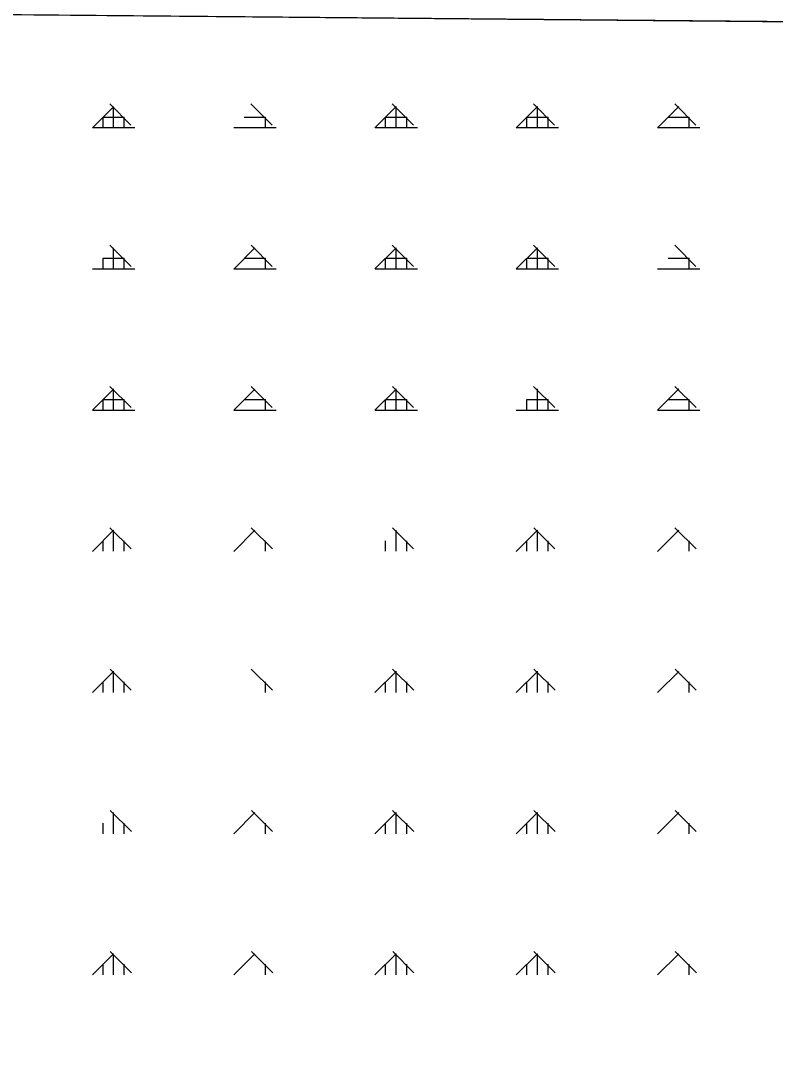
# Model space of a CAD drawing. Extents: x 427903 to 430077, y 4477233 to 4480385.
# Drawn here: x 428726.2 to 428993.3, y 4479654.7 to 4480019.7 of the extents above; entities that cross this region are included whole.
import ezdxf

# ---------------------------------------------------------------- set-up
doc = ezdxf.new("R2010")
doc.units = 0
for name, color, linetype in [('PL_AYA_ORMAN', 7, 'Continuous'), ('rezerv yapı alan', 7, 'Continuous'), ('SıNıR', 7, 'Continuous'), ('TR_ORMAN', 7, 'Continuous')]:
    doc.layers.add(name, color=color, linetype=linetype)

msp = doc.modelspace()

# ---------------------------------------------------------------- linework, layer by layer
at = {"layer": 'PL_AYA_ORMAN'}
msp.add_lwpolyline([(429043.16, 4480018.9), (427934.93, 4480028.9)], dxfattribs=at)
at = {"layer": 'rezerv yapı alan'}
msp.add_lwpolyline([(430040.04, 4478910.67), (430050.52, 4480009.82), (427929.02, 4480028.95), (427921.98, 4479290.57)], dxfattribs=at)
at = {"layer": 'SıNıR'}
msp.add_line((427929.02, 4480028.95), (430050.52, 4480009.82), dxfattribs=at)
at = {"layer": 'TR_ORMAN'}
for p, q in [((428751.63, 4479981.73), (428759.12, 4479989.23)), ((428765.24, 4479982.71), (428757.74, 4479990.21)), ((428759.14, 4479981.81), (428759.14, 4479989.31)), ((428815.24, 4479982.71), (428807.74, 4479990.21)), ((428851.63, 4479981.75), (428859.12, 4479989.25)), ((428865.23, 4479982.71), (428857.73, 4479990.21)), ((428859.14, 4479981.81), (428859.14, 4479989.31)), ((428901.62, 4479981.76), (428909.12, 4479989.25)), ((428915.22, 4479982.71), (428907.72, 4479990.21)), ((428909.14, 4479981.81), (428909.14, 4479989.31)), ((428951.62, 4479981.76), (428959.12, 4479989.26)), ((428965.21, 4479982.71), (428957.71, 4479990.21)), ((428755.39, 4479981.81), (428755.39, 4479985.56)), ((428755.39, 4479985.56), (428762.89, 4479985.56)), ((428762.89, 4479981.81), (428762.89, 4479985.56)), ((428805.39, 4479985.56), (428812.89, 4479985.56)), ((428812.89, 4479981.81), (428812.89, 4479985.56)), ((428855.39, 4479981.81), (428855.39, 4479985.56)), ((428855.39, 4479985.56), (428862.89, 4479985.56)), ((428862.89, 4479981.81), (428862.89, 4479985.56)), ((428905.39, 4479981.81), (428905.39, 4479985.56)), ((428905.39, 4479985.56), (428912.89, 4479985.56)), ((428912.89, 4479981.81), (428912.89, 4479985.56)), ((428955.39, 4479985.56), (428962.89, 4479985.56)), ((428962.89, 4479981.81), (428962.89, 4479985.56)), ((428751.64, 4479981.81), (428766.64, 4479981.81)), ((428801.64, 4479981.81), (428816.64, 4479981.81)), ((428851.64, 4479981.81), (428866.64, 4479981.81)), ((428901.64, 4479981.81), (428916.64, 4479981.81)), ((428951.64, 4479981.81), (428966.64, 4479981.81)), ((428765.28, 4479932.68), (428757.78, 4479940.18)), ((428815.27, 4479932.68), (428807.77, 4479940.18)), ((428865.26, 4479932.68), (428857.76, 4479940.18)), ((428915.25, 4479932.68), (428907.75, 4479940.18)), ((428965.25, 4479932.68), (428957.75, 4479940.18)), ((428759.14, 4479931.81), (428759.14, 4479939.31)), ((428801.63, 4479931.75), (428809.12, 4479939.25)), ((428851.63, 4479931.76), (428859.12, 4479939.25)), ((428859.14, 4479931.81), (428859.14, 4479939.31)), ((428901.62, 4479931.76), (428909.12, 4479939.26)), ((428909.14, 4479931.81), (428909.14, 4479939.31)), ((428755.39, 4479931.81), (428755.39, 4479935.56)), ((428755.39, 4479935.56), (428762.89, 4479935.56)), ((428762.89, 4479931.81), (428762.89, 4479935.56)), ((428805.39, 4479935.56), (428812.89, 4479935.56)), ((428812.89, 4479931.81), (428812.89, 4479935.56)), ((428855.39, 4479931.81), (428855.39, 4479935.56)), ((428855.39, 4479935.56), (428862.89, 4479935.56)), ((428862.89, 4479931.81), (428862.89, 4479935.56)), ((428905.39, 4479931.81), (428905.39, 4479935.56)), ((428905.39, 4479935.56), (428912.89, 4479935.56)), ((428912.89, 4479931.81), (428912.89, 4479935.56)), ((428955.39, 4479935.56), (428962.89, 4479935.56)), ((428962.89, 4479931.81), (428962.89, 4479935.56)), ((428751.64, 4479931.81), (428766.64, 4479931.81)), ((428801.64, 4479931.81), (428816.64, 4479931.81)), ((428851.64, 4479931.81), (428866.64, 4479931.81)), ((428901.64, 4479931.81), (428916.64, 4479931.81)), ((428951.64, 4479931.81), (428966.64, 4479931.81)), ((428751.63, 4479881.75), (428759.12, 4479889.25)), ((428765.31, 4479882.66), (428757.81, 4479890.16)), ((428759.14, 4479881.81), (428759.14, 4479889.31)), ((428801.63, 4479881.76), (428809.12, 4479889.26)), ((428815.3, 4479882.66), (428807.8, 4479890.16)), ((428851.63, 4479881.76), (428859.12, 4479889.26)), ((428865.29, 4479882.66), (428857.79, 4479890.16)), ((428859.14, 4479881.81), (428859.14, 4479889.31)), ((428915.28, 4479882.66), (428907.79, 4479890.16)), ((428909.14, 4479881.81), (428909.14, 4479889.31)), ((428951.62, 4479881.78), (428959.12, 4479889.28)), ((428965.28, 4479882.66), (428957.78, 4479890.16)), ((428755.39, 4479881.81), (428755.39, 4479885.56)), ((428755.39, 4479885.56), (428762.89, 4479885.56)), ((428762.89, 4479881.81), (428762.89, 4479885.56)), ((428805.39, 4479885.56), (428812.89, 4479885.56)), ((428812.89, 4479881.81), (428812.89, 4479885.56)), ((428855.39, 4479881.81), (428855.39, 4479885.56)), ((428855.39, 4479885.56), (428862.89, 4479885.56)), ((428862.89, 4479881.81), (428862.89, 4479885.56)), ((428905.39, 4479881.81), (428905.39, 4479885.56)), ((428905.39, 4479885.56), (428912.89, 4479885.56)), ((428912.89, 4479881.81), (428912.89, 4479885.56)), ((428955.39, 4479885.56), (428962.89, 4479885.56)), ((428962.89, 4479881.81), (428962.89, 4479885.56)), ((428751.64, 4479881.81), (428766.64, 4479881.81)), ((428801.64, 4479881.81), (428816.64, 4479881.81)), ((428851.64, 4479881.81), (428866.64, 4479881.81)), ((428901.64, 4479881.81), (428916.64, 4479881.81)), ((428951.64, 4479881.81), (428966.64, 4479881.81)), ((428751.63, 4479831.76), (428759.12, 4479839.26)), ((428765.34, 4479832.63), (428757.84, 4479840.13)), ((428759.14, 4479831.81), (428759.14, 4479839.31)), ((428801.63, 4479831.76), (428809.12, 4479839.26)), ((428815.33, 4479832.63), (428807.83, 4479840.13)), ((428865.32, 4479832.63), (428857.83, 4479840.13)), ((428859.14, 4479831.81), (428859.14, 4479839.31)), ((428901.62, 4479831.78), (428909.12, 4479839.28)), ((428915.32, 4479832.63), (428907.82, 4479840.13)), ((428909.14, 4479831.81), (428909.14, 4479839.31)), ((428951.62, 4479831.79), (428959.12, 4479839.28)), ((428965.31, 4479832.63), (428957.81, 4479840.13)), ((428755.39, 4479831.81), (428755.39, 4479835.56)), ((428762.89, 4479831.81), (428762.89, 4479835.56)), ((428812.89, 4479831.81), (428812.89, 4479835.56)), ((428855.39, 4479831.81), (428855.39, 4479835.56)), ((428862.89, 4479831.81), (428862.89, 4479835.56)), ((428905.39, 4479831.81), (428905.39, 4479835.56)), ((428912.89, 4479831.81), (428912.89, 4479835.56)), ((428962.89, 4479831.81), (428962.89, 4479835.56)), ((428751.63, 4479781.76), (428759.12, 4479789.26)), ((428765.37, 4479782.61), (428757.87, 4479790.11)), ((428759.14, 4479781.81), (428759.14, 4479789.31)), ((428815.36, 4479782.61), (428807.86, 4479790.11)), ((428851.63, 4479781.78), (428859.12, 4479789.28)), ((428865.36, 4479782.61), (428857.86, 4479790.11)), ((428859.14, 4479781.81), (428859.14, 4479789.31)), ((428901.62, 4479781.79), (428909.12, 4479789.28)), ((428915.35, 4479782.61), (428907.85, 4479790.11)), ((428909.14, 4479781.81), (428909.14, 4479789.31)), ((428951.62, 4479781.79), (428959.12, 4479789.29)), ((428965.34, 4479782.61), (428957.84, 4479790.11)), ((428755.39, 4479781.81), (428755.39, 4479785.56)), ((428762.89, 4479781.81), (428762.89, 4479785.56)), ((428812.89, 4479781.81), (428812.89, 4479785.56)), ((428855.39, 4479781.81), (428855.39, 4479785.56)), ((428862.89, 4479781.81), (428862.89, 4479785.56)), ((428905.39, 4479781.81), (428905.39, 4479785.56)), ((428912.89, 4479781.81), (428912.89, 4479785.56)), ((428962.89, 4479781.81), (428962.89, 4479785.56)), ((428765.4, 4479732.59), (428757.9, 4479740.08)), ((428759.14, 4479731.81), (428759.14, 4479739.31)), ((428801.63, 4479731.78), (428809.12, 4479739.28)), ((428815.4, 4479732.59), (428807.9, 4479740.08)), ((428851.63, 4479731.79), (428859.12, 4479739.29)), ((428865.39, 4479732.59), (428857.89, 4479740.08)), ((428859.14, 4479731.81), (428859.14, 4479739.31)), ((428901.62, 4479731.79), (428909.12, 4479739.29)), ((428915.38, 4479732.59), (428907.88, 4479740.08)), ((428909.14, 4479731.81), (428909.14, 4479739.31)), ((428951.62, 4479731.8), (428959.12, 4479739.3)), ((428965.37, 4479732.59), (428957.87, 4479740.08)), ((428755.39, 4479731.81), (428755.39, 4479735.56)), ((428762.89, 4479731.81), (428762.89, 4479735.56)), ((428812.89, 4479731.81), (428812.89, 4479735.56)), ((428855.39, 4479731.81), (428855.39, 4479735.56)), ((428862.89, 4479731.81), (428862.89, 4479735.56)), ((428905.39, 4479731.81), (428905.39, 4479735.56)), ((428912.89, 4479731.81), (428912.89, 4479735.56)), ((428962.89, 4479731.81), (428962.89, 4479735.56)), ((428751.63, 4479681.78), (428759.12, 4479689.28)), ((428765.43, 4479682.56), (428757.94, 4479690.06)), ((428759.14, 4479681.81), (428759.14, 4479689.31)), ((428801.63, 4479681.79), (428809.12, 4479689.29)), ((428815.43, 4479682.56), (428807.93, 4479690.06)), ((428851.63, 4479681.79), (428859.12, 4479689.29)), ((428865.42, 4479682.56), (428857.92, 4479690.06)), ((428859.14, 4479681.81), (428859.14, 4479689.31)), ((428901.62, 4479681.8), (428909.12, 4479689.3)), ((428915.41, 4479682.56), (428907.91, 4479690.06)), ((428909.14, 4479681.81), (428909.14, 4479689.31)), ((428951.62, 4479681.81), (428959.12, 4479689.31)), ((428965.4, 4479682.56), (428957.91, 4479690.06)), ((428755.39, 4479681.81), (428755.39, 4479685.56)), ((428762.89, 4479681.81), (428762.89, 4479685.56)), ((428812.89, 4479681.81), (428812.89, 4479685.56)), ((428855.39, 4479681.81), (428855.39, 4479685.56)), ((428862.89, 4479681.81), (428862.89, 4479685.56)), ((428905.39, 4479681.81), (428905.39, 4479685.56)), ((428912.89, 4479681.81), (428912.89, 4479685.56)), ((428962.89, 4479681.81), (428962.89, 4479685.56))]:
    msp.add_line(p, q, dxfattribs=at)

doc.saveas('drawing.dxf')
